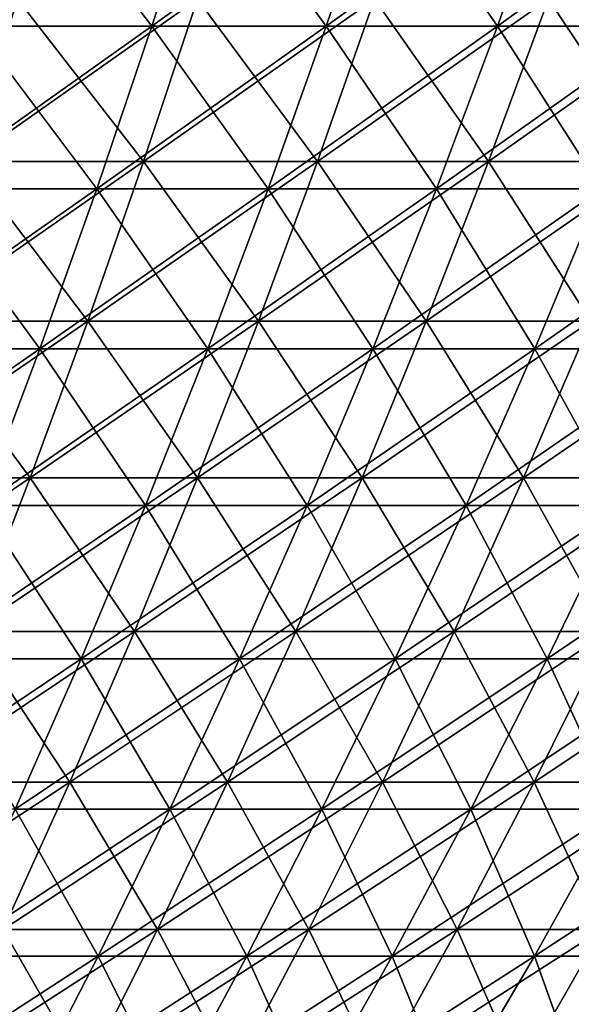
# Model space of a CAD drawing. Header units: millimetres. Extents: x -250 to 250, y 3898 to 4150.
# Tile 463 of 558: x 92 to 109, y 3978 to 4008. Entities that reach past the tile are written whole.
import ezdxf

# ---------------------------------------------------------------- set-up
doc = ezdxf.new("R2010")
doc.units = ezdxf.units.MM
doc.header["$LTSCALE"] = 5.599365
for name, color, linetype in [('2', 7, 'CONTINUOUS'), ('3', 7, 'CONTINUOUS'), ('4', 7, 'CONTINUOUS'), ('5', 7, 'CONTINUOUS')]:
    doc.layers.add(name, color=color, linetype=linetype)

msp = doc.modelspace()

# ---------------------------------------------------------------- linework, layer by layer
at = {"layer": '2', "color": 251, "linetype": 'Continuous', "true_color": 0x504f50}
for points in [[(96.019, 4004.03, -178.81), (90.467, 4004.03, -181.682), (97.711, 4009.137, -181.962), (96.019, 4004.03, -178.81)], [(97.711, 4009.137, -181.962), (90.467, 4004.03, -181.682), (92.062, 4009.137, -184.885), (97.711, 4009.137, -181.962)], [(101.48, 4004.03, -175.769), (96.019, 4004.03, -178.81), (103.269, 4009.137, -178.867), (101.48, 4004.03, -175.769)], [(103.269, 4009.137, -178.867), (96.019, 4004.03, -178.81), (97.711, 4009.137, -181.962), (103.269, 4009.137, -178.867)], [(106.845, 4004.03, -172.56), (101.48, 4004.03, -175.769), (108.728, 4009.137, -175.602), (106.845, 4004.03, -172.56)], [(108.728, 4009.137, -175.602), (101.48, 4004.03, -175.769), (103.269, 4009.137, -178.867), (108.728, 4009.137, -175.602)], [(112.108, 4004.03, -169.188), (106.845, 4004.03, -172.56), (114.084, 4009.137, -172.17), (112.108, 4004.03, -169.188)], [(114.084, 4009.137, -172.17), (106.845, 4004.03, -172.56), (108.728, 4009.137, -175.602), (114.084, 4009.137, -172.17)], [(94.267, 3999.014, -175.548), (88.816, 3999.014, -178.367), (96.019, 4004.03, -178.81), (94.267, 3999.014, -175.548)], [(96.019, 4004.03, -178.81), (88.816, 3999.014, -178.367), (90.467, 4004.03, -181.682), (96.019, 4004.03, -178.81)], [(99.628, 3999.014, -172.561), (94.267, 3999.014, -175.548), (101.48, 4004.03, -175.769), (99.628, 3999.014, -172.561)], [(101.48, 4004.03, -175.769), (94.267, 3999.014, -175.548), (96.019, 4004.03, -178.81), (101.48, 4004.03, -175.769)], [(104.895, 3999.014, -169.412), (99.628, 3999.014, -172.561), (106.845, 4004.03, -172.56), (104.895, 3999.014, -169.412)], [(106.845, 4004.03, -172.56), (99.628, 3999.014, -172.561), (101.48, 4004.03, -175.769), (106.845, 4004.03, -172.56)], [(110.062, 3999.014, -166.101), (104.895, 3999.014, -169.412), (112.108, 4004.03, -169.188), (110.062, 3999.014, -166.101)], [(112.108, 4004.03, -169.188), (104.895, 3999.014, -169.412), (106.845, 4004.03, -172.56), (112.108, 4004.03, -169.188)], [(92.456, 3994.092, -172.176), (87.11, 3994.092, -174.941), (94.267, 3999.014, -175.548), (92.456, 3994.092, -172.176)], [(94.267, 3999.014, -175.548), (87.11, 3994.092, -174.941), (88.816, 3999.014, -178.367), (94.267, 3999.014, -175.548)], [(97.715, 3994.092, -169.247), (92.456, 3994.092, -172.176), (99.628, 3999.014, -172.561), (97.715, 3994.092, -169.247)], [(99.628, 3999.014, -172.561), (92.456, 3994.092, -172.176), (94.267, 3999.014, -175.548), (99.628, 3999.014, -172.561)], [(102.88, 3994.092, -166.158), (97.715, 3994.092, -169.247), (104.895, 3999.014, -169.412), (102.88, 3994.092, -166.158)], [(104.895, 3999.014, -169.412), (97.715, 3994.092, -169.247), (99.628, 3999.014, -172.561), (104.895, 3999.014, -169.412)], [(107.948, 3994.092, -162.91), (102.88, 3994.092, -166.158), (110.062, 3999.014, -166.101), (107.948, 3994.092, -162.91)], [(110.062, 3999.014, -166.101), (102.88, 3994.092, -166.158), (104.895, 3999.014, -169.412), (110.062, 3999.014, -166.101)], [(112.914, 3994.092, -159.509), (107.948, 3994.092, -162.91), (115.125, 3999.014, -162.633), (112.914, 3994.092, -159.509)], [(115.125, 3999.014, -162.633), (107.948, 3994.092, -162.91), (110.062, 3999.014, -166.101), (115.125, 3999.014, -162.633)], [(90.588, 3989.267, -168.697), (85.35, 3989.267, -171.406), (92.456, 3994.092, -172.176), (90.588, 3989.267, -168.697)], [(92.456, 3994.092, -172.176), (85.35, 3989.267, -171.406), (87.11, 3994.092, -174.941), (92.456, 3994.092, -172.176)], [(95.74, 3989.267, -165.827), (90.588, 3989.267, -168.697), (97.715, 3994.092, -169.247), (95.74, 3989.267, -165.827)], [(97.715, 3994.092, -169.247), (90.588, 3989.267, -168.697), (92.456, 3994.092, -172.176), (97.715, 3994.092, -169.247)], [(100.802, 3989.267, -162.8), (95.74, 3989.267, -165.827), (102.88, 3994.092, -166.158), (100.802, 3989.267, -162.8)], [(102.88, 3994.092, -166.158), (95.74, 3989.267, -165.827), (97.715, 3994.092, -169.247), (102.88, 3994.092, -166.158)], [(105.767, 3989.267, -159.619), (100.802, 3989.267, -162.8), (107.948, 3994.092, -162.91), (105.767, 3989.267, -159.619)], [(107.948, 3994.092, -162.91), (100.802, 3989.267, -162.8), (102.88, 3994.092, -166.158), (107.948, 3994.092, -162.91)], [(110.632, 3989.267, -156.286), (105.767, 3989.267, -159.619), (112.914, 3994.092, -159.509), (110.632, 3989.267, -156.286)], [(112.914, 3994.092, -159.509), (105.767, 3989.267, -159.619), (107.948, 3994.092, -162.91), (112.914, 3994.092, -159.509)], [(93.706, 3984.542, -162.304), (88.664, 3984.542, -165.113), (95.74, 3989.267, -165.827), (93.706, 3984.542, -162.304)], [(95.74, 3989.267, -165.827), (88.664, 3984.542, -165.113), (90.588, 3989.267, -168.697), (95.74, 3989.267, -165.827)], [(98.66, 3984.542, -159.341), (93.706, 3984.542, -162.304), (100.802, 3989.267, -162.8), (98.66, 3984.542, -159.341)], [(100.802, 3989.267, -162.8), (93.706, 3984.542, -162.304), (95.74, 3989.267, -165.827), (100.802, 3989.267, -162.8)], [(103.52, 3984.542, -156.228), (98.66, 3984.542, -159.341), (105.767, 3989.267, -159.619), (103.52, 3984.542, -156.228)], [(105.767, 3989.267, -159.619), (98.66, 3984.542, -159.341), (100.802, 3989.267, -162.8), (105.767, 3989.267, -159.619)], [(108.282, 3984.542, -152.966), (103.52, 3984.542, -156.228), (110.632, 3989.267, -156.286), (108.282, 3984.542, -152.966)], [(110.632, 3989.267, -156.286), (103.52, 3984.542, -156.228), (105.767, 3989.267, -159.619), (110.632, 3989.267, -156.286)], [(112.941, 3984.542, -149.559), (108.282, 3984.542, -152.966), (115.393, 3989.267, -152.805), (112.941, 3984.542, -149.559)], [(115.393, 3989.267, -152.805), (108.282, 3984.542, -152.966), (110.632, 3989.267, -156.286), (115.393, 3989.267, -152.805)], [(91.614, 3979.919, -158.68), (86.684, 3979.919, -161.426), (93.706, 3984.542, -162.304), (91.614, 3979.919, -158.68)], [(93.706, 3984.542, -162.304), (86.684, 3979.919, -161.426), (88.664, 3984.542, -165.113), (93.706, 3984.542, -162.304)], [(96.457, 3979.919, -155.784), (91.614, 3979.919, -158.68), (98.66, 3984.542, -159.341), (96.457, 3979.919, -155.784)], [(98.66, 3984.542, -159.341), (91.614, 3979.919, -158.68), (93.706, 3984.542, -162.304), (98.66, 3984.542, -159.341)], [(101.209, 3979.919, -152.739), (96.457, 3979.919, -155.784), (103.52, 3984.542, -156.228), (101.209, 3979.919, -152.739)], [(103.52, 3984.542, -156.228), (96.457, 3979.919, -155.784), (98.66, 3984.542, -159.341), (103.52, 3984.542, -156.228)], [(105.864, 3979.919, -149.55), (101.209, 3979.919, -152.739), (108.282, 3984.542, -152.966), (105.864, 3979.919, -149.55)], [(108.282, 3984.542, -152.966), (101.209, 3979.919, -152.739), (103.52, 3984.542, -156.228), (108.282, 3984.542, -152.966)], [(110.42, 3979.919, -146.219), (105.864, 3979.919, -149.55), (112.941, 3984.542, -149.559), (110.42, 3979.919, -146.219)], [(112.941, 3984.542, -149.559), (105.864, 3979.919, -149.55), (108.282, 3984.542, -152.966), (112.941, 3984.542, -149.559)], [(94.194, 3975.403, -152.129), (89.465, 3975.403, -154.958), (96.457, 3979.919, -155.784), (94.194, 3975.403, -152.129)], [(96.457, 3979.919, -155.784), (89.465, 3975.403, -154.958), (91.614, 3979.919, -158.68), (96.457, 3979.919, -155.784)], [(98.834, 3975.403, -149.156), (94.194, 3975.403, -152.129), (101.209, 3979.919, -152.739), (98.834, 3975.403, -149.156)], [(101.209, 3979.919, -152.739), (94.194, 3975.403, -152.129), (96.457, 3979.919, -155.784), (101.209, 3979.919, -152.739)], [(103.381, 3975.403, -146.042), (98.834, 3975.403, -149.156), (105.864, 3979.919, -149.55), (103.381, 3975.403, -146.042)], [(105.864, 3979.919, -149.55), (98.834, 3975.403, -149.156), (101.209, 3979.919, -152.739), (105.864, 3979.919, -149.55)], [(107.829, 3975.403, -142.789), (103.381, 3975.403, -146.042), (110.42, 3979.919, -146.219), (107.829, 3975.403, -142.789)], [(110.42, 3979.919, -146.219), (103.381, 3975.403, -146.042), (105.864, 3979.919, -149.55), (110.42, 3979.919, -146.219)], [(112.175, 3975.403, -139.401), (107.829, 3975.403, -142.789), (114.87, 3979.919, -142.749), (112.175, 3975.403, -139.401)], [(114.87, 3979.919, -142.749), (107.829, 3975.403, -142.789), (110.42, 3979.919, -146.219), (114.87, 3979.919, -142.749)]]:
    msp.add_3dface(points, dxfattribs=at)
at = {"layer": '3', "color": 251, "linetype": 'Continuous', "true_color": 0x504f50}
for points in [[(90.467, 4004.03, 181.682), (96.019, 4004.03, 178.81), (92.062, 4009.137, 184.885), (90.467, 4004.03, 181.682)], [(92.062, 4009.137, 184.885), (96.019, 4004.03, 178.81), (97.711, 4009.137, 181.962), (92.062, 4009.137, 184.885)], [(96.019, 4004.03, 178.81), (101.48, 4004.03, 175.769), (97.711, 4009.137, 181.962), (96.019, 4004.03, 178.81)], [(97.711, 4009.137, 181.962), (101.48, 4004.03, 175.769), (103.269, 4009.137, 178.867), (97.711, 4009.137, 181.962)], [(101.48, 4004.03, 175.769), (106.845, 4004.03, 172.56), (103.269, 4009.137, 178.867), (101.48, 4004.03, 175.769)], [(103.269, 4009.137, 178.867), (106.845, 4004.03, 172.56), (108.728, 4009.137, 175.602), (103.269, 4009.137, 178.867)], [(106.845, 4004.03, 172.56), (112.108, 4004.03, 169.188), (108.728, 4009.137, 175.602), (106.845, 4004.03, 172.56)], [(108.728, 4009.137, 175.602), (112.108, 4004.03, 169.188), (114.084, 4009.137, 172.17), (108.728, 4009.137, 175.602)], [(88.816, 3999.014, 178.367), (94.267, 3999.014, 175.548), (90.467, 4004.03, 181.682), (88.816, 3999.014, 178.367)], [(90.467, 4004.03, 181.682), (94.267, 3999.014, 175.548), (96.019, 4004.03, 178.81), (90.467, 4004.03, 181.682)], [(94.267, 3999.014, 175.548), (99.628, 3999.014, 172.561), (96.019, 4004.03, 178.81), (94.267, 3999.014, 175.548)], [(96.019, 4004.03, 178.81), (99.628, 3999.014, 172.561), (101.48, 4004.03, 175.769), (96.019, 4004.03, 178.81)], [(99.628, 3999.014, 172.561), (104.895, 3999.014, 169.412), (101.48, 4004.03, 175.769), (99.628, 3999.014, 172.561)], [(101.48, 4004.03, 175.769), (104.895, 3999.014, 169.412), (106.845, 4004.03, 172.56), (101.48, 4004.03, 175.769)], [(104.895, 3999.014, 169.412), (110.062, 3999.014, 166.101), (106.845, 4004.03, 172.56), (104.895, 3999.014, 169.412)], [(106.845, 4004.03, 172.56), (110.062, 3999.014, 166.101), (112.108, 4004.03, 169.188), (106.845, 4004.03, 172.56)], [(87.11, 3994.092, 174.941), (92.456, 3994.092, 172.176), (88.816, 3999.014, 178.367), (87.11, 3994.092, 174.941)], [(88.816, 3999.014, 178.367), (92.456, 3994.092, 172.176), (94.267, 3999.014, 175.548), (88.816, 3999.014, 178.367)], [(92.456, 3994.092, 172.176), (97.715, 3994.092, 169.247), (94.267, 3999.014, 175.548), (92.456, 3994.092, 172.176)], [(94.267, 3999.014, 175.548), (97.715, 3994.092, 169.247), (99.628, 3999.014, 172.561), (94.267, 3999.014, 175.548)], [(97.715, 3994.092, 169.247), (102.88, 3994.092, 166.158), (99.628, 3999.014, 172.561), (97.715, 3994.092, 169.247)], [(99.628, 3999.014, 172.561), (102.88, 3994.092, 166.158), (104.895, 3999.014, 169.412), (99.628, 3999.014, 172.561)], [(102.88, 3994.092, 166.158), (107.948, 3994.092, 162.91), (104.895, 3999.014, 169.412), (102.88, 3994.092, 166.158)], [(104.895, 3999.014, 169.412), (107.948, 3994.092, 162.91), (110.062, 3999.014, 166.101), (104.895, 3999.014, 169.412)], [(107.948, 3994.092, 162.91), (112.914, 3994.092, 159.509), (110.062, 3999.014, 166.101), (107.948, 3994.092, 162.91)], [(87.11, 3994.092, 174.941), (90.588, 3989.267, 168.697), (92.456, 3994.092, 172.176), (87.11, 3994.092, 174.941)], [(90.588, 3989.267, 168.697), (95.74, 3989.267, 165.827), (92.456, 3994.092, 172.176), (90.588, 3989.267, 168.697)], [(92.456, 3994.092, 172.176), (95.74, 3989.267, 165.827), (97.715, 3994.092, 169.247), (92.456, 3994.092, 172.176)], [(95.74, 3989.267, 165.827), (100.802, 3989.267, 162.8), (97.715, 3994.092, 169.247), (95.74, 3989.267, 165.827)], [(97.715, 3994.092, 169.247), (100.802, 3989.267, 162.8), (102.88, 3994.092, 166.158), (97.715, 3994.092, 169.247)], [(100.802, 3989.267, 162.8), (105.767, 3989.267, 159.619), (102.88, 3994.092, 166.158), (100.802, 3989.267, 162.8)], [(102.88, 3994.092, 166.158), (105.767, 3989.267, 159.619), (107.948, 3994.092, 162.91), (102.88, 3994.092, 166.158)], [(105.767, 3989.267, 159.619), (110.632, 3989.267, 156.286), (107.948, 3994.092, 162.91), (105.767, 3989.267, 159.619)], [(107.948, 3994.092, 162.91), (110.632, 3989.267, 156.286), (112.914, 3994.092, 159.509), (107.948, 3994.092, 162.91)], [(88.664, 3984.542, 165.113), (93.706, 3984.542, 162.304), (90.588, 3989.267, 168.697), (88.664, 3984.542, 165.113)], [(90.588, 3989.267, 168.697), (93.706, 3984.542, 162.304), (95.74, 3989.267, 165.827), (90.588, 3989.267, 168.697)], [(93.706, 3984.542, 162.304), (98.66, 3984.542, 159.341), (95.74, 3989.267, 165.827), (93.706, 3984.542, 162.304)], [(95.74, 3989.267, 165.827), (98.66, 3984.542, 159.341), (100.802, 3989.267, 162.8), (95.74, 3989.267, 165.827)], [(98.66, 3984.542, 159.341), (103.52, 3984.542, 156.228), (100.802, 3989.267, 162.8), (98.66, 3984.542, 159.341)], [(100.802, 3989.267, 162.8), (103.52, 3984.542, 156.228), (105.767, 3989.267, 159.619), (100.802, 3989.267, 162.8)], [(103.52, 3984.542, 156.228), (108.282, 3984.542, 152.966), (105.767, 3989.267, 159.619), (103.52, 3984.542, 156.228)], [(105.767, 3989.267, 159.619), (108.282, 3984.542, 152.966), (110.632, 3989.267, 156.286), (105.767, 3989.267, 159.619)], [(108.282, 3984.542, 152.966), (112.941, 3984.542, 149.559), (110.632, 3989.267, 156.286), (108.282, 3984.542, 152.966)], [(88.664, 3984.542, 165.113), (91.614, 3979.919, 158.68), (93.706, 3984.542, 162.304), (88.664, 3984.542, 165.113)], [(91.614, 3979.919, 158.68), (96.457, 3979.919, 155.784), (93.706, 3984.542, 162.304), (91.614, 3979.919, 158.68)], [(93.706, 3984.542, 162.304), (96.457, 3979.919, 155.784), (98.66, 3984.542, 159.341), (93.706, 3984.542, 162.304)], [(96.457, 3979.919, 155.784), (101.209, 3979.919, 152.739), (98.66, 3984.542, 159.341), (96.457, 3979.919, 155.784)], [(98.66, 3984.542, 159.341), (101.209, 3979.919, 152.739), (103.52, 3984.542, 156.228), (98.66, 3984.542, 159.341)], [(101.209, 3979.919, 152.739), (105.864, 3979.919, 149.55), (103.52, 3984.542, 156.228), (101.209, 3979.919, 152.739)], [(103.52, 3984.542, 156.228), (105.864, 3979.919, 149.55), (108.282, 3984.542, 152.966), (103.52, 3984.542, 156.228)], [(105.864, 3979.919, 149.55), (110.42, 3979.919, 146.219), (108.282, 3984.542, 152.966), (105.864, 3979.919, 149.55)], [(108.282, 3984.542, 152.966), (110.42, 3979.919, 146.219), (112.941, 3984.542, 149.559), (108.282, 3984.542, 152.966)], [(89.465, 3975.403, 154.958), (94.194, 3975.403, 152.129), (91.614, 3979.919, 158.68), (89.465, 3975.403, 154.958)], [(91.614, 3979.919, 158.68), (94.194, 3975.403, 152.129), (96.457, 3979.919, 155.784), (91.614, 3979.919, 158.68)], [(94.194, 3975.403, 152.129), (98.834, 3975.403, 149.156), (96.457, 3979.919, 155.784), (94.194, 3975.403, 152.129)], [(96.457, 3979.919, 155.784), (98.834, 3975.403, 149.156), (101.209, 3979.919, 152.739), (96.457, 3979.919, 155.784)], [(98.834, 3975.403, 149.156), (103.381, 3975.403, 146.042), (101.209, 3979.919, 152.739), (98.834, 3975.403, 149.156)], [(101.209, 3979.919, 152.739), (103.381, 3975.403, 146.042), (105.864, 3979.919, 149.55), (101.209, 3979.919, 152.739)], [(103.381, 3975.403, 146.042), (107.829, 3975.403, 142.789), (105.864, 3979.919, 149.55), (103.381, 3975.403, 146.042)], [(105.864, 3979.919, 149.55), (107.829, 3975.403, 142.789), (110.42, 3979.919, 146.219), (105.864, 3979.919, 149.55)], [(107.829, 3975.403, 142.789), (112.175, 3975.403, 139.401), (110.42, 3979.919, 146.219), (107.829, 3975.403, 142.789)]]:
    msp.add_3dface(points, dxfattribs=at)
at = {"layer": '4', "color": 155, "linetype": 'Continuous', "true_color": 0x4a708c}
for points in [[(90.715, 4008.277, 182.18), (85.061, 4008.277, 184.887), (92.287, 4013.481, 185.337), (90.715, 4008.277, 182.18)], [(92.287, 4013.481, 185.337), (85.061, 4008.277, 184.887), (86.535, 4013.481, 188.091), (92.287, 4013.481, 185.337)], [(96.282, 4008.277, 179.3), (90.715, 4008.277, 182.18), (97.95, 4013.481, 182.407), (96.282, 4008.277, 179.3)], [(97.95, 4013.481, 182.407), (90.715, 4008.277, 182.18), (92.287, 4013.481, 185.337), (97.95, 4013.481, 182.407)], [(101.758, 4008.277, 176.25), (96.282, 4008.277, 179.3), (103.521, 4013.481, 179.304), (101.758, 4008.277, 176.25)], [(103.521, 4013.481, 179.304), (96.282, 4008.277, 179.3), (97.95, 4013.481, 182.407), (103.521, 4013.481, 179.304)], [(107.137, 4008.277, 173.033), (101.758, 4008.277, 176.25), (108.994, 4013.481, 176.031), (107.137, 4008.277, 173.033)], [(108.994, 4013.481, 176.031), (101.758, 4008.277, 176.25), (103.521, 4013.481, 179.304), (108.994, 4013.481, 176.031)], [(112.415, 4008.277, 169.651), (107.137, 4008.277, 173.033), (114.363, 4013.481, 172.591), (112.415, 4008.277, 169.651)], [(114.363, 4013.481, 172.591), (107.137, 4008.277, 173.033), (108.994, 4013.481, 176.031), (114.363, 4013.481, 172.591)], [(94.552, 4003.165, 176.078), (89.085, 4003.165, 178.906), (96.282, 4008.277, 179.3), (94.552, 4003.165, 176.078)], [(96.282, 4008.277, 179.3), (89.085, 4003.165, 178.906), (90.715, 4008.277, 182.18), (96.282, 4008.277, 179.3)], [(99.929, 4003.165, 173.083), (94.552, 4003.165, 176.078), (101.758, 4008.277, 176.25), (99.929, 4003.165, 173.083)], [(101.758, 4008.277, 176.25), (94.552, 4003.165, 176.078), (96.282, 4008.277, 179.3), (101.758, 4008.277, 176.25)], [(105.212, 4003.165, 169.923), (99.929, 4003.165, 173.083), (107.137, 4008.277, 173.033), (105.212, 4003.165, 169.923)], [(107.137, 4008.277, 173.033), (99.929, 4003.165, 173.083), (101.758, 4008.277, 176.25), (107.137, 4008.277, 173.033)], [(110.395, 4003.165, 166.603), (105.212, 4003.165, 169.923), (112.415, 4008.277, 169.651), (110.395, 4003.165, 166.603)], [(112.415, 4008.277, 169.651), (105.212, 4003.165, 169.923), (107.137, 4008.277, 173.033), (112.415, 4008.277, 169.651)], [(92.761, 3998.147, 172.743), (87.397, 3998.147, 175.517), (94.552, 4003.165, 176.078), (92.761, 3998.147, 172.743)], [(94.552, 4003.165, 176.078), (87.397, 3998.147, 175.517), (89.085, 4003.165, 178.906), (94.552, 4003.165, 176.078)], [(98.037, 3998.147, 169.804), (92.761, 3998.147, 172.743), (99.929, 4003.165, 173.083), (98.037, 3998.147, 169.804)], [(99.929, 4003.165, 173.083), (92.761, 3998.147, 172.743), (94.552, 4003.165, 176.078), (99.929, 4003.165, 173.083)], [(103.219, 3998.147, 166.705), (98.037, 3998.147, 169.804), (105.212, 4003.165, 169.923), (103.219, 3998.147, 166.705)], [(105.212, 4003.165, 169.923), (98.037, 3998.147, 169.804), (99.929, 4003.165, 173.083), (105.212, 4003.165, 169.923)], [(108.304, 3998.147, 163.447), (103.219, 3998.147, 166.705), (110.395, 4003.165, 166.603), (108.304, 3998.147, 163.447)], [(110.395, 4003.165, 166.603), (103.219, 3998.147, 166.705), (105.212, 4003.165, 169.923), (110.395, 4003.165, 166.603)], [(113.286, 3998.147, 160.034), (108.304, 3998.147, 163.447), (115.473, 4003.165, 163.124), (113.286, 3998.147, 160.034)], [(115.473, 4003.165, 163.124), (108.304, 3998.147, 163.447), (110.395, 4003.165, 166.603), (115.473, 4003.165, 163.124)], [(90.91, 3993.226, 169.297), (85.654, 3993.226, 172.016), (92.761, 3998.147, 172.743), (90.91, 3993.226, 169.297)], [(92.761, 3998.147, 172.743), (85.654, 3993.226, 172.016), (87.397, 3998.147, 175.517), (92.761, 3998.147, 172.743)], [(96.081, 3993.226, 166.417), (90.91, 3993.226, 169.297), (98.037, 3998.147, 169.804), (96.081, 3993.226, 166.417)], [(98.037, 3998.147, 169.804), (90.91, 3993.226, 169.297), (92.761, 3998.147, 172.743), (98.037, 3998.147, 169.804)], [(101.16, 3993.226, 163.379), (96.081, 3993.226, 166.417), (103.219, 3998.147, 166.705), (101.16, 3993.226, 163.379)], [(103.219, 3998.147, 166.705), (96.081, 3993.226, 166.417), (98.037, 3998.147, 169.804), (103.219, 3998.147, 166.705)], [(106.143, 3993.226, 160.186), (101.16, 3993.226, 163.379), (108.304, 3998.147, 163.447), (106.143, 3993.226, 160.186)], [(108.304, 3998.147, 163.447), (101.16, 3993.226, 163.379), (103.219, 3998.147, 166.705), (108.304, 3998.147, 163.447)], [(111.026, 3993.226, 156.842), (106.143, 3993.226, 160.186), (113.286, 3998.147, 160.034), (111.026, 3993.226, 156.842)], [(113.286, 3998.147, 160.034), (106.143, 3993.226, 160.186), (108.304, 3998.147, 163.447), (113.286, 3998.147, 160.034)], [(94.063, 3988.407, 162.922), (89.001, 3988.407, 165.742), (96.081, 3993.226, 166.417), (94.063, 3988.407, 162.922)], [(96.081, 3993.226, 166.417), (89.001, 3988.407, 165.742), (90.91, 3993.226, 169.297), (96.081, 3993.226, 166.417)], [(99.036, 3988.407, 159.948), (94.063, 3988.407, 162.922), (101.16, 3993.226, 163.379), (99.036, 3988.407, 159.948)], [(101.16, 3993.226, 163.379), (94.063, 3988.407, 162.922), (96.081, 3993.226, 166.417), (101.16, 3993.226, 163.379)], [(103.915, 3988.407, 156.823), (99.036, 3988.407, 159.948), (106.143, 3993.226, 160.186), (103.915, 3988.407, 156.823)], [(106.143, 3993.226, 160.186), (99.036, 3988.407, 159.948), (101.16, 3993.226, 163.379), (106.143, 3993.226, 160.186)], [(108.695, 3988.407, 153.548), (103.915, 3988.407, 156.823), (111.026, 3993.226, 156.842), (108.695, 3988.407, 153.548)], [(111.026, 3993.226, 156.842), (103.915, 3988.407, 156.823), (106.143, 3993.226, 160.186), (111.026, 3993.226, 156.842)], [(113.372, 3988.407, 150.128), (108.695, 3988.407, 153.548), (115.803, 3993.226, 153.348), (113.372, 3988.407, 150.128)], [(115.803, 3993.226, 153.348), (108.695, 3988.407, 153.548), (111.026, 3993.226, 156.842), (115.803, 3993.226, 153.348)], [(91.985, 3983.691, 159.323), (87.035, 3983.691, 162.081), (94.063, 3988.407, 162.922), (91.985, 3983.691, 159.323)], [(94.063, 3988.407, 162.922), (87.035, 3983.691, 162.081), (89.001, 3988.407, 165.742), (94.063, 3988.407, 162.922)], [(96.848, 3983.691, 156.415), (91.985, 3983.691, 159.323), (99.036, 3988.407, 159.948), (96.848, 3983.691, 156.415)], [(99.036, 3988.407, 159.948), (91.985, 3983.691, 159.323), (94.063, 3988.407, 162.922), (99.036, 3988.407, 159.948)], [(101.619, 3983.691, 153.359), (96.848, 3983.691, 156.415), (103.915, 3988.407, 156.823), (101.619, 3983.691, 153.359)], [(103.915, 3988.407, 156.823), (96.848, 3983.691, 156.415), (99.036, 3988.407, 159.948), (103.915, 3988.407, 156.823)], [(106.294, 3983.691, 150.156), (101.619, 3983.691, 153.359), (108.695, 3988.407, 153.548), (106.294, 3983.691, 150.156)], [(108.695, 3988.407, 153.548), (101.619, 3983.691, 153.359), (103.915, 3988.407, 156.823), (108.695, 3988.407, 153.548)], [(110.867, 3983.691, 146.812), (106.294, 3983.691, 150.156), (113.372, 3988.407, 150.128), (110.867, 3983.691, 146.812)], [(113.372, 3988.407, 150.128), (106.294, 3983.691, 150.156), (108.695, 3988.407, 153.548), (113.372, 3988.407, 150.128)], [(94.598, 3979.082, 152.781), (89.848, 3979.082, 155.622), (96.848, 3983.691, 156.415), (94.598, 3979.082, 152.781)], [(96.848, 3983.691, 156.415), (89.848, 3979.082, 155.622), (91.985, 3983.691, 159.323), (96.848, 3983.691, 156.415)], [(99.258, 3979.082, 149.796), (94.598, 3979.082, 152.781), (101.619, 3983.691, 153.359), (99.258, 3979.082, 149.796)], [(101.619, 3983.691, 153.359), (94.598, 3979.082, 152.781), (96.848, 3983.691, 156.415), (101.619, 3983.691, 153.359)], [(103.824, 3979.082, 146.668), (99.258, 3979.082, 149.796), (106.294, 3983.691, 150.156), (103.824, 3979.082, 146.668)], [(106.294, 3983.691, 150.156), (99.258, 3979.082, 149.796), (101.619, 3983.691, 153.359), (106.294, 3983.691, 150.156)], [(108.292, 3979.082, 143.401), (103.824, 3979.082, 146.668), (110.867, 3983.691, 146.812), (108.292, 3979.082, 143.401)], [(110.867, 3983.691, 146.812), (103.824, 3979.082, 146.668), (106.294, 3983.691, 150.156), (110.867, 3983.691, 146.812)], [(112.656, 3979.082, 139.998), (108.292, 3979.082, 143.401), (115.336, 3983.691, 143.328), (112.656, 3979.082, 139.998)], [(115.336, 3983.691, 143.328), (108.292, 3979.082, 143.401), (110.867, 3983.691, 146.812), (115.336, 3983.691, 143.328)], [(92.287, 3974.582, 149.049), (87.654, 3974.582, 151.821), (94.598, 3979.082, 152.781), (92.287, 3974.582, 149.049)], [(94.598, 3979.082, 152.781), (87.654, 3974.582, 151.821), (89.848, 3979.082, 155.622), (94.598, 3979.082, 152.781)], [(96.834, 3974.582, 146.137), (92.287, 3974.582, 149.049), (99.258, 3979.082, 149.796), (96.834, 3974.582, 146.137)], [(99.258, 3979.082, 149.796), (92.287, 3974.582, 149.049), (94.598, 3979.082, 152.781), (99.258, 3979.082, 149.796)], [(101.288, 3974.582, 143.085), (96.834, 3974.582, 146.137), (103.824, 3979.082, 146.668), (101.288, 3974.582, 143.085)], [(103.824, 3979.082, 146.668), (96.834, 3974.582, 146.137), (99.258, 3979.082, 149.796), (103.824, 3979.082, 146.668)], [(105.646, 3974.582, 139.898), (101.288, 3974.582, 143.085), (108.292, 3979.082, 143.401), (105.646, 3974.582, 139.898)], [(108.292, 3979.082, 143.401), (101.288, 3974.582, 143.085), (103.824, 3979.082, 146.668), (108.292, 3979.082, 143.401)], [(109.904, 3974.582, 136.579), (105.646, 3974.582, 139.898), (112.656, 3979.082, 139.998), (109.904, 3974.582, 136.579)], [(112.656, 3979.082, 139.998), (105.646, 3974.582, 139.898), (108.292, 3979.082, 143.401), (112.656, 3979.082, 139.998)]]:
    msp.add_3dface(points, dxfattribs=at)
at = {"layer": '5', "color": 155, "linetype": 'Continuous', "true_color": 0x4a708c}
for points in [[(86.535, 4013.481, -188.091), (90.715, 4008.277, -182.18), (92.287, 4013.481, -185.337), (86.535, 4013.481, -188.091)], [(90.715, 4008.277, -182.18), (96.282, 4008.277, -179.3), (92.287, 4013.481, -185.337), (90.715, 4008.277, -182.18)], [(92.287, 4013.481, -185.337), (96.282, 4008.277, -179.3), (97.95, 4013.481, -182.407), (92.287, 4013.481, -185.337)], [(96.282, 4008.277, -179.3), (101.758, 4008.277, -176.25), (97.95, 4013.481, -182.407), (96.282, 4008.277, -179.3)], [(97.95, 4013.481, -182.407), (101.758, 4008.277, -176.25), (103.521, 4013.481, -179.304), (97.95, 4013.481, -182.407)], [(101.758, 4008.277, -176.25), (107.137, 4008.277, -173.033), (103.521, 4013.481, -179.304), (101.758, 4008.277, -176.25)], [(103.521, 4013.481, -179.304), (107.137, 4008.277, -173.033), (108.994, 4013.481, -176.031), (103.521, 4013.481, -179.304)], [(107.137, 4008.277, -173.033), (112.415, 4008.277, -169.651), (108.994, 4013.481, -176.031), (107.137, 4008.277, -173.033)], [(108.994, 4013.481, -176.031), (112.415, 4008.277, -169.651), (114.363, 4013.481, -172.591), (108.994, 4013.481, -176.031)], [(89.085, 4003.165, -178.906), (94.552, 4003.165, -176.078), (90.715, 4008.277, -182.18), (89.085, 4003.165, -178.906)], [(90.715, 4008.277, -182.18), (94.552, 4003.165, -176.078), (96.282, 4008.277, -179.3), (90.715, 4008.277, -182.18)], [(94.552, 4003.165, -176.078), (99.929, 4003.165, -173.083), (96.282, 4008.277, -179.3), (94.552, 4003.165, -176.078)], [(96.282, 4008.277, -179.3), (99.929, 4003.165, -173.083), (101.758, 4008.277, -176.25), (96.282, 4008.277, -179.3)], [(99.929, 4003.165, -173.083), (105.212, 4003.165, -169.923), (101.758, 4008.277, -176.25), (99.929, 4003.165, -173.083)], [(101.758, 4008.277, -176.25), (105.212, 4003.165, -169.923), (107.137, 4008.277, -173.033), (101.758, 4008.277, -176.25)], [(105.212, 4003.165, -169.923), (110.395, 4003.165, -166.603), (107.137, 4008.277, -173.033), (105.212, 4003.165, -169.923)], [(107.137, 4008.277, -173.033), (110.395, 4003.165, -166.603), (112.415, 4008.277, -169.651), (107.137, 4008.277, -173.033)], [(87.397, 3998.147, -175.517), (92.761, 3998.147, -172.743), (89.085, 4003.165, -178.906), (87.397, 3998.147, -175.517)], [(89.085, 4003.165, -178.906), (92.761, 3998.147, -172.743), (94.552, 4003.165, -176.078), (89.085, 4003.165, -178.906)], [(92.761, 3998.147, -172.743), (98.037, 3998.147, -169.804), (94.552, 4003.165, -176.078), (92.761, 3998.147, -172.743)], [(94.552, 4003.165, -176.078), (98.037, 3998.147, -169.804), (99.929, 4003.165, -173.083), (94.552, 4003.165, -176.078)], [(98.037, 3998.147, -169.804), (103.219, 3998.147, -166.705), (99.929, 4003.165, -173.083), (98.037, 3998.147, -169.804)], [(99.929, 4003.165, -173.083), (103.219, 3998.147, -166.705), (105.212, 4003.165, -169.923), (99.929, 4003.165, -173.083)], [(103.219, 3998.147, -166.705), (108.304, 3998.147, -163.447), (105.212, 4003.165, -169.923), (103.219, 3998.147, -166.705)], [(105.212, 4003.165, -169.923), (108.304, 3998.147, -163.447), (110.395, 4003.165, -166.603), (105.212, 4003.165, -169.923)], [(108.304, 3998.147, -163.447), (113.286, 3998.147, -160.034), (110.395, 4003.165, -166.603), (108.304, 3998.147, -163.447)], [(87.397, 3998.147, -175.517), (90.91, 3993.226, -169.297), (92.761, 3998.147, -172.743), (87.397, 3998.147, -175.517)], [(90.91, 3993.226, -169.297), (96.081, 3993.226, -166.417), (92.761, 3998.147, -172.743), (90.91, 3993.226, -169.297)], [(92.761, 3998.147, -172.743), (96.081, 3993.226, -166.417), (98.037, 3998.147, -169.804), (92.761, 3998.147, -172.743)], [(96.081, 3993.226, -166.417), (101.16, 3993.226, -163.379), (98.037, 3998.147, -169.804), (96.081, 3993.226, -166.417)], [(98.037, 3998.147, -169.804), (101.16, 3993.226, -163.379), (103.219, 3998.147, -166.705), (98.037, 3998.147, -169.804)], [(101.16, 3993.226, -163.379), (106.143, 3993.226, -160.186), (103.219, 3998.147, -166.705), (101.16, 3993.226, -163.379)], [(103.219, 3998.147, -166.705), (106.143, 3993.226, -160.186), (108.304, 3998.147, -163.447), (103.219, 3998.147, -166.705)], [(106.143, 3993.226, -160.186), (111.026, 3993.226, -156.842), (108.304, 3998.147, -163.447), (106.143, 3993.226, -160.186)], [(108.304, 3998.147, -163.447), (111.026, 3993.226, -156.842), (113.286, 3998.147, -160.034), (108.304, 3998.147, -163.447)], [(89.001, 3988.407, -165.742), (94.063, 3988.407, -162.922), (90.91, 3993.226, -169.297), (89.001, 3988.407, -165.742)], [(90.91, 3993.226, -169.297), (94.063, 3988.407, -162.922), (96.081, 3993.226, -166.417), (90.91, 3993.226, -169.297)], [(94.063, 3988.407, -162.922), (99.036, 3988.407, -159.948), (96.081, 3993.226, -166.417), (94.063, 3988.407, -162.922)], [(96.081, 3993.226, -166.417), (99.036, 3988.407, -159.948), (101.16, 3993.226, -163.379), (96.081, 3993.226, -166.417)], [(99.036, 3988.407, -159.948), (103.915, 3988.407, -156.823), (101.16, 3993.226, -163.379), (99.036, 3988.407, -159.948)], [(101.16, 3993.226, -163.379), (103.915, 3988.407, -156.823), (106.143, 3993.226, -160.186), (101.16, 3993.226, -163.379)], [(103.915, 3988.407, -156.823), (108.695, 3988.407, -153.548), (106.143, 3993.226, -160.186), (103.915, 3988.407, -156.823)], [(106.143, 3993.226, -160.186), (108.695, 3988.407, -153.548), (111.026, 3993.226, -156.842), (106.143, 3993.226, -160.186)], [(108.695, 3988.407, -153.548), (113.372, 3988.407, -150.128), (111.026, 3993.226, -156.842), (108.695, 3988.407, -153.548)], [(89.001, 3988.407, -165.742), (91.985, 3983.691, -159.323), (94.063, 3988.407, -162.922), (89.001, 3988.407, -165.742)], [(91.985, 3983.691, -159.323), (96.848, 3983.691, -156.415), (94.063, 3988.407, -162.922), (91.985, 3983.691, -159.323)], [(94.063, 3988.407, -162.922), (96.848, 3983.691, -156.415), (99.036, 3988.407, -159.948), (94.063, 3988.407, -162.922)], [(96.848, 3983.691, -156.415), (101.619, 3983.691, -153.359), (99.036, 3988.407, -159.948), (96.848, 3983.691, -156.415)], [(99.036, 3988.407, -159.948), (101.619, 3983.691, -153.359), (103.915, 3988.407, -156.823), (99.036, 3988.407, -159.948)], [(101.619, 3983.691, -153.359), (106.294, 3983.691, -150.156), (103.915, 3988.407, -156.823), (101.619, 3983.691, -153.359)], [(103.915, 3988.407, -156.823), (106.294, 3983.691, -150.156), (108.695, 3988.407, -153.548), (103.915, 3988.407, -156.823)], [(106.294, 3983.691, -150.156), (110.867, 3983.691, -146.812), (108.695, 3988.407, -153.548), (106.294, 3983.691, -150.156)], [(108.695, 3988.407, -153.548), (110.867, 3983.691, -146.812), (113.372, 3988.407, -150.128), (108.695, 3988.407, -153.548)], [(89.848, 3979.082, -155.622), (94.598, 3979.082, -152.781), (91.985, 3983.691, -159.323), (89.848, 3979.082, -155.622)], [(91.985, 3983.691, -159.323), (94.598, 3979.082, -152.781), (96.848, 3983.691, -156.415), (91.985, 3983.691, -159.323)], [(94.598, 3979.082, -152.781), (99.258, 3979.082, -149.796), (96.848, 3983.691, -156.415), (94.598, 3979.082, -152.781)], [(96.848, 3983.691, -156.415), (99.258, 3979.082, -149.796), (101.619, 3983.691, -153.359), (96.848, 3983.691, -156.415)], [(99.258, 3979.082, -149.796), (103.824, 3979.082, -146.668), (101.619, 3983.691, -153.359), (99.258, 3979.082, -149.796)], [(101.619, 3983.691, -153.359), (103.824, 3979.082, -146.668), (106.294, 3983.691, -150.156), (101.619, 3983.691, -153.359)], [(103.824, 3979.082, -146.668), (108.292, 3979.082, -143.401), (106.294, 3983.691, -150.156), (103.824, 3979.082, -146.668)], [(106.294, 3983.691, -150.156), (108.292, 3979.082, -143.401), (110.867, 3983.691, -146.812), (106.294, 3983.691, -150.156)], [(108.292, 3979.082, -143.401), (112.656, 3979.082, -139.998), (110.867, 3983.691, -146.812), (108.292, 3979.082, -143.401)], [(87.654, 3974.582, -151.821), (92.287, 3974.582, -149.049), (89.848, 3979.082, -155.622), (87.654, 3974.582, -151.821)], [(89.848, 3979.082, -155.622), (92.287, 3974.582, -149.049), (94.598, 3979.082, -152.781), (89.848, 3979.082, -155.622)], [(92.287, 3974.582, -149.049), (96.834, 3974.582, -146.137), (94.598, 3979.082, -152.781), (92.287, 3974.582, -149.049)], [(94.598, 3979.082, -152.781), (96.834, 3974.582, -146.137), (99.258, 3979.082, -149.796), (94.598, 3979.082, -152.781)], [(96.834, 3974.582, -146.137), (101.288, 3974.582, -143.085), (99.258, 3979.082, -149.796), (96.834, 3974.582, -146.137)], [(99.258, 3979.082, -149.796), (101.288, 3974.582, -143.085), (103.824, 3979.082, -146.668), (99.258, 3979.082, -149.796)], [(101.288, 3974.582, -143.085), (105.646, 3974.582, -139.898), (103.824, 3979.082, -146.668), (101.288, 3974.582, -143.085)], [(103.824, 3979.082, -146.668), (105.646, 3974.582, -139.898), (108.292, 3979.082, -143.401), (103.824, 3979.082, -146.668)], [(105.646, 3974.582, -139.898), (109.904, 3974.582, -136.579), (108.292, 3979.082, -143.401), (105.646, 3974.582, -139.898)], [(108.292, 3979.082, -143.401), (109.904, 3974.582, -136.579), (112.656, 3979.082, -139.998), (108.292, 3979.082, -143.401)]]:
    msp.add_3dface(points, dxfattribs=at)

doc.saveas('drawing.dxf')
